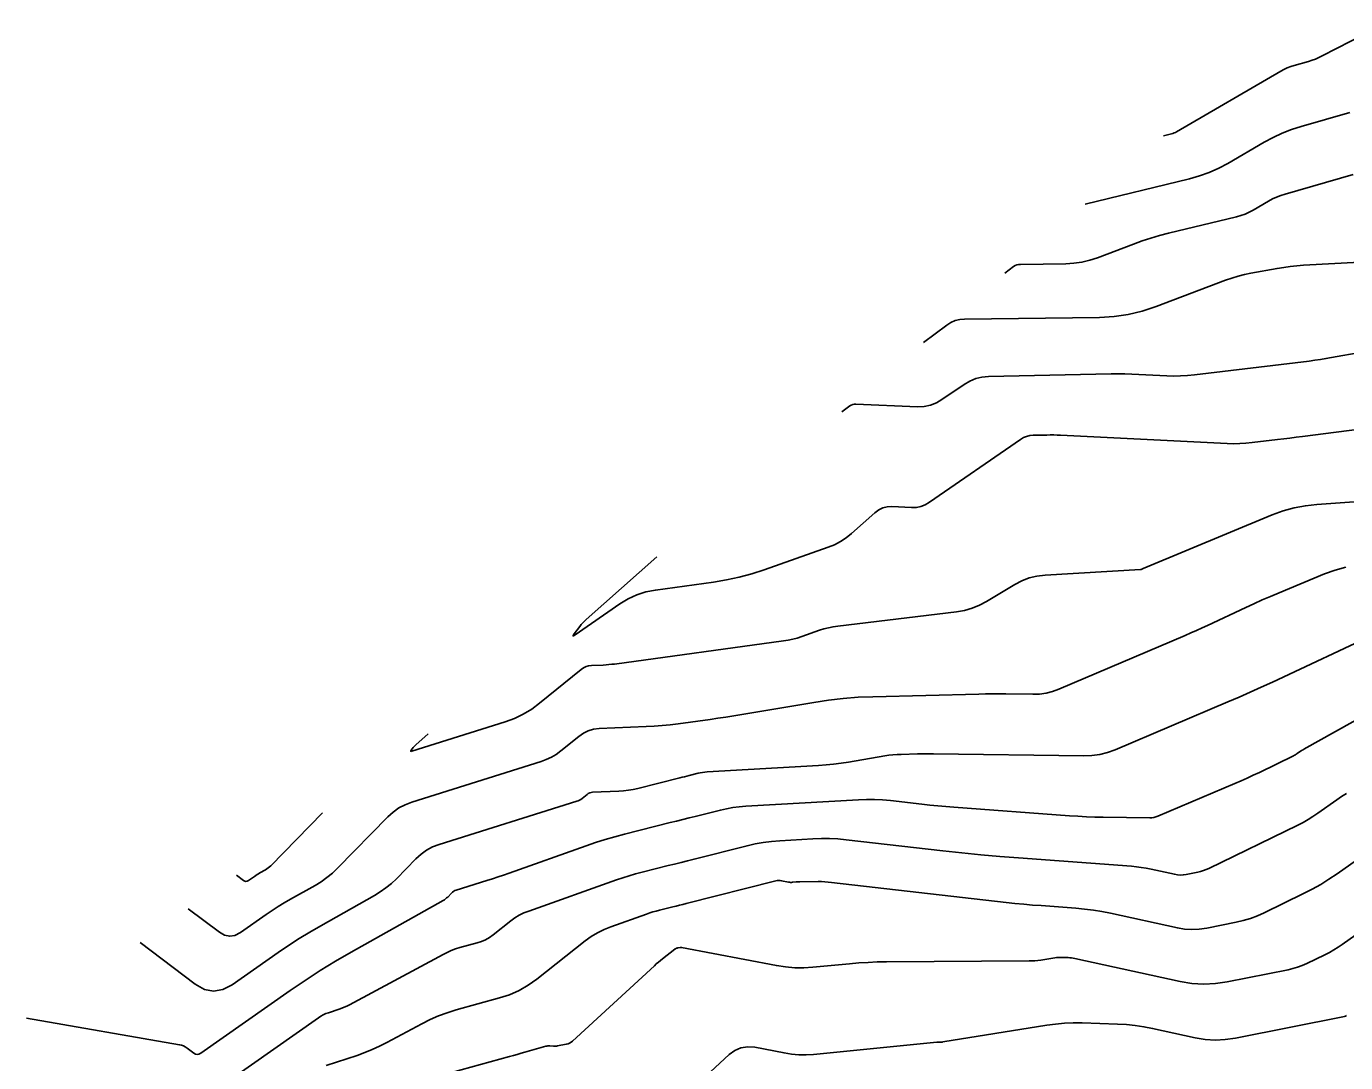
# Model space of a CAD drawing. Extents: x 1354696 to 1366163, y 660729 to 670380.
# Drawn here: x 1360324.4 to 1360451.9, y 664387.2 to 664487.4 of the extents above; entities that cross this region are included whole.
import ezdxf

# ---------------------------------------------------------------- set-up
doc = ezdxf.new("R2010")
doc.units = 0
doc.layers.add('R_Contours', color=7, linetype='Continuous')

msp = doc.modelspace()

# ---------------------------------------------------------------- linework, layer by layer
at = {"layer": 'R_Contours'}
for points in [[(1360434.31, 664476.82), (1360435.08, 664477.01), (1360435.21, 664477.04), (1360435.33, 664477.09), (1360435.45, 664477.14), (1360435.57, 664477.2), (1360445.62, 664483.05), (1360445.94, 664483.22), (1360446.26, 664483.37), (1360446.59, 664483.5), (1360446.93, 664483.61), (1360448.31, 664484), (1360448.65, 664484.11), (1360448.99, 664484.23), (1360449.32, 664484.37), (1360449.64, 664484.53), (1360455.18, 664487.39)], [(1360452.3, 664479.07), (1360447.6, 664477.72), (1360446.68, 664477.42), (1360445.77, 664477.07), (1360444.89, 664476.66), (1360444.03, 664476.19), (1360440.51, 664474.14), (1360439.63, 664473.67), (1360438.72, 664473.27), (1360437.78, 664472.93), (1360436.82, 664472.66), (1360426.72, 664470.21)], [(1360418.97, 664463.54), (1360419.82, 664464.18), (1360419.97, 664464.27), (1360420.13, 664464.34), (1360420.29, 664464.38), (1360420.47, 664464.39), (1360424.86, 664464.45), (1360425.64, 664464.49), (1360426.41, 664464.6), (1360427.17, 664464.78), (1360427.92, 664465.03), (1360431.4, 664466.35), (1360432.23, 664466.65), (1360433.07, 664466.92), (1360433.92, 664467.17), (1360434.77, 664467.39), (1360441.36, 664468.99), (1360441.77, 664469.11), (1360442.18, 664469.25), (1360442.57, 664469.43), (1360442.95, 664469.63), (1360444.46, 664470.51), (1360444.84, 664470.71), (1360445.23, 664470.89), (1360445.63, 664471.05), (1360446.04, 664471.18), (1360452.63, 664473.08)], [(1360453.27, 664464.61), (1360447.82, 664464.3), (1360447.18, 664464.25), (1360446.54, 664464.19), (1360445.91, 664464.1), (1360445.27, 664464), (1360442.75, 664463.53), (1360442.12, 664463.4), (1360441.5, 664463.24), (1360440.89, 664463.06), (1360440.28, 664462.85), (1360433.58, 664460.31), (1360432.25, 664459.87), (1360430.89, 664459.55), (1360429.52, 664459.35), (1360428.12, 664459.27), (1360415.08, 664459.1), (1360414.62, 664459.06), (1360414.18, 664458.95), (1360413.76, 664458.78), (1360413.37, 664458.53), (1360411.1, 664456.84)], [(1360453.46, 664455.92), (1360450.53, 664455.38), (1360450, 664455.28), (1360449.46, 664455.2), (1360448.92, 664455.12), (1360448.38, 664455.05), (1360437.29, 664453.72), (1360436.62, 664453.65), (1360435.95, 664453.61), (1360435.28, 664453.6), (1360434.61, 664453.62), (1360431.92, 664453.76), (1360431.25, 664453.79), (1360430.57, 664453.8), (1360429.9, 664453.81), (1360429.23, 664453.8), (1360417.39, 664453.55), (1360416.76, 664453.5), (1360416.15, 664453.35), (1360415.58, 664453.11), (1360415.03, 664452.79), (1360412.89, 664451.32), (1360412.35, 664451), (1360411.77, 664450.78), (1360411.17, 664450.65), (1360410.53, 664450.63), (1360404.58, 664450.89), (1360404.42, 664450.88), (1360404.27, 664450.85), (1360404.13, 664450.79), (1360404, 664450.71), (1360403.23, 664450.13)], [(1360385.34, 664436.12), (1360378.52, 664430.08), (1360378.35, 664429.92), (1360378.19, 664429.76), (1360378.04, 664429.59), (1360377.9, 664429.41), (1360377.35, 664428.69), (1360377.25, 664428.54), (1360377.23, 664428.48), (1360377.3, 664428.49), (1360377.44, 664428.58), (1360381.76, 664431.58), (1360382.56, 664432.07), (1360383.4, 664432.46), (1360384.29, 664432.74), (1360385.21, 664432.92), (1360390.82, 664433.69), (1360392.07, 664433.89), (1360393.29, 664434.15), (1360394.51, 664434.48), (1360395.71, 664434.87), (1360401.91, 664437.05), (1360402.52, 664437.29), (1360403.09, 664437.6), (1360403.64, 664437.96), (1360404.15, 664438.37), (1360406.41, 664440.39), (1360406.78, 664440.66), (1360407.18, 664440.85), (1360407.61, 664440.96), (1360408.06, 664440.98), (1360409.96, 664440.9), (1360410.42, 664440.91), (1360410.86, 664441), (1360411.28, 664441.16), (1360411.68, 664441.4), (1360420.49, 664447.48), (1360420.77, 664447.65), (1360421.06, 664447.77), (1360421.37, 664447.85), (1360421.7, 664447.88), (1360423.03, 664447.9), (1360423.36, 664447.91), (1360423.69, 664447.91), (1360424.02, 664447.9), (1360424.35, 664447.88), (1360440.44, 664447.07), (1360441.05, 664447.06), (1360441.66, 664447.07), (1360442.27, 664447.1), (1360442.87, 664447.16), (1360445.3, 664447.45), (1360445.91, 664447.53), (1360446.51, 664447.6), (1360447.12, 664447.68), (1360447.72, 664447.75), (1360457.48, 664449.02)], [(1360453.62, 664441.51), (1360449.12, 664441.19), (1360448.01, 664441.07), (1360446.92, 664440.85), (1360445.85, 664440.56), (1360444.8, 664440.17), (1360432.33, 664434.99), (1360432.31, 664434.98), (1360432.28, 664434.97), (1360432.27, 664434.96), (1360432.15, 664434.91), (1360432.14, 664434.91), (1360432.12, 664434.9), (1360432.1, 664434.9), (1360432.08, 664434.9), (1360422.85, 664434.36), (1360422.07, 664434.27), (1360421.33, 664434.09), (1360420.61, 664433.82), (1360419.92, 664433.45), (1360417.21, 664431.82), (1360416.52, 664431.45), (1360415.8, 664431.15), (1360415.06, 664430.94), (1360414.29, 664430.81), (1360402.82, 664429.44), (1360402.37, 664429.37), (1360401.93, 664429.28), (1360401.49, 664429.16), (1360401.06, 664429.03), (1360399.34, 664428.42), (1360398.91, 664428.28), (1360398.47, 664428.16), (1360398.03, 664428.07), (1360397.58, 664428), (1360381.26, 664425.77), (1360380.98, 664425.74), (1360380.7, 664425.71), (1360380.43, 664425.69), (1360380.15, 664425.67), (1360379.03, 664425.63), (1360378.75, 664425.59), (1360378.5, 664425.52), (1360378.26, 664425.41), (1360378.03, 664425.25), (1360374.01, 664421.97), (1360373.25, 664421.4), (1360372.44, 664420.91), (1360371.59, 664420.51), (1360370.7, 664420.18), (1360361.66, 664417.34), (1360361.59, 664417.33), (1360361.56, 664417.34), (1360361.56, 664417.37), (1360361.6, 664417.43), (1360361.81, 664417.71), (1360361.86, 664417.78), (1360361.92, 664417.84), (1360361.98, 664417.91), (1360362.05, 664417.97), (1360363.23, 664419.01)], [(1360451.91, 664435.14), (1360450.87, 664434.85), (1360449.86, 664434.47), (1360445.46, 664432.65), (1360444.65, 664432.3), (1360443.84, 664431.96), (1360443.04, 664431.6), (1360442.25, 664431.23), (1360438.55, 664429.5), (1360438.02, 664429.25), (1360437.48, 664429.01), (1360436.94, 664428.77), (1360436.39, 664428.54), (1360424.18, 664423.34), (1360423.57, 664423.12), (1360422.95, 664422.96), (1360422.32, 664422.87), (1360421.67, 664422.85), (1360419.06, 664422.89), (1360418.41, 664422.89), (1360417.75, 664422.89), (1360417.1, 664422.88), (1360416.45, 664422.87), (1360406.22, 664422.61), (1360404.79, 664422.55), (1360403.36, 664422.43), (1360401.94, 664422.27), (1360400.52, 664422.06), (1360393.55, 664420.88), (1360392.78, 664420.76), (1360392.01, 664420.64), (1360391.25, 664420.52), (1360390.48, 664420.42), (1360387.4, 664420), (1360386.63, 664419.9), (1360385.86, 664419.82), (1360385.08, 664419.76), (1360384.31, 664419.72), (1360379.76, 664419.53), (1360379.22, 664419.46), (1360378.71, 664419.32), (1360378.24, 664419.09), (1360377.79, 664418.78), (1360376.07, 664417.37), (1360375.63, 664417.04), (1360375.16, 664416.76), (1360374.66, 664416.53), (1360374.15, 664416.34), (1360361.67, 664412.42), (1360361.03, 664412.17), (1360360.42, 664411.86), (1360359.87, 664411.46), (1360359.35, 664411), (1360354.48, 664406.03), (1360353.99, 664405.56), (1360353.46, 664405.13), (1360352.91, 664404.73), (1360352.32, 664404.38), (1360349.93, 664403.03), (1360349.33, 664402.69), (1360348.75, 664402.33), (1360348.17, 664401.96), (1360347.6, 664401.57), (1360345.1, 664399.81), (1360344.58, 664399.54), (1360344.08, 664399.46), (1360343.57, 664399.56), (1360343.07, 664399.84), (1360340.07, 664402.11)], [(1360335.43, 664398.85), (1360340.73, 664394.84), (1360341.62, 664394.33), (1360342.51, 664394.15), (1360343.41, 664394.3), (1360344.32, 664394.78), (1360348.75, 664397.89), (1360349.76, 664398.58), (1360350.78, 664399.24), (1360351.81, 664399.87), (1360352.87, 664400.48), (1360358.05, 664403.39), (1360358.62, 664403.74), (1360359.17, 664404.13), (1360359.69, 664404.56), (1360360.18, 664405.02), (1360362.07, 664406.95), (1360362.56, 664407.4), (1360363.1, 664407.78), (1360363.68, 664408.09), (1360364.31, 664408.32), (1360377.6, 664412.5), (1360377.74, 664412.55), (1360377.88, 664412.61), (1360378, 664412.69), (1360378.13, 664412.78), (1360378.6, 664413.17), (1360378.72, 664413.25), (1360378.86, 664413.32), (1360379, 664413.36), (1360379.14, 664413.37), (1360381.66, 664413.48), (1360382.13, 664413.51), (1360382.6, 664413.57), (1360383.06, 664413.65), (1360383.52, 664413.75), (1360387.57, 664414.77), (1360387.79, 664414.82), (1360388.01, 664414.88), (1360388.23, 664414.93), (1360388.45, 664414.99), (1360389.32, 664415.21), (1360389.54, 664415.26), (1360389.76, 664415.3), (1360389.98, 664415.32), (1360390.21, 664415.34), (1360400.97, 664415.97), (1360401.69, 664416.02), (1360402.42, 664416.09), (1360403.14, 664416.18), (1360403.86, 664416.29), (1360407.38, 664416.89), (1360407.77, 664416.95), (1360408.16, 664416.99), (1360408.55, 664417.02), (1360408.95, 664417.04), (1360410.52, 664417.08), (1360410.91, 664417.09), (1360411.3, 664417.09), (1360411.7, 664417.09), (1360412.09, 664417.09), (1360426.6, 664416.89), (1360427.38, 664416.92), (1360428.15, 664417.02), (1360428.9, 664417.21), (1360429.64, 664417.48), (1360440.52, 664422.11), (1360441.6, 664422.58), (1360442.68, 664423.05), (1360443.75, 664423.54), (1360444.82, 664424.03), (1360454.99, 664428.79)], [(1360324.42, 664391.54), (1360339.22, 664388.98), (1360339.42, 664388.93), (1360339.61, 664388.86), (1360339.78, 664388.77), (1360339.95, 664388.66), (1360340.61, 664388.16), (1360340.77, 664388.07), (1360340.94, 664388.04), (1360341.1, 664388.06), (1360341.27, 664388.15), (1360349.91, 664394.21), (1360351.35, 664395.2), (1360352.81, 664396.14), (1360354.3, 664397.05), (1360355.81, 664397.93), (1360364.7, 664402.92), (1360364.81, 664402.99), (1360364.92, 664403.07), (1360365.03, 664403.16), (1360365.13, 664403.25), (1360365.51, 664403.64), (1360365.61, 664403.73), (1360365.72, 664403.81), (1360365.83, 664403.87), (1360365.96, 664403.92), (1360368.93, 664404.85), (1360369.47, 664405.02), (1360370, 664405.2), (1360370.54, 664405.38), (1360371.07, 664405.56), (1360378.52, 664408.21), (1360379.43, 664408.52), (1360380.35, 664408.81), (1360381.28, 664409.08), (1360382.22, 664409.33), (1360386.64, 664410.44), (1360387.24, 664410.59), (1360387.85, 664410.74), (1360388.45, 664410.89), (1360389.06, 664411.04), (1360391.48, 664411.65), (1360392.08, 664411.79), (1360392.7, 664411.9), (1360393.31, 664411.98), (1360393.93, 664412.03), (1360404.84, 664412.66), (1360405.61, 664412.69), (1360406.37, 664412.69), (1360407.14, 664412.65), (1360407.91, 664412.58), (1360410.96, 664412.23), (1360411.73, 664412.14), (1360412.49, 664412.07), (1360413.26, 664412), (1360414.03, 664411.94), (1360425.22, 664411.11), (1360426.03, 664411.05), (1360426.85, 664411.01), (1360427.66, 664410.98), (1360428.48, 664410.97), (1360432.98, 664410.9), (1360433.18, 664410.91), (1360433.38, 664410.94), (1360433.57, 664410.99), (1360433.76, 664411.06), (1360441.2, 664414.22), (1360441.8, 664414.48), (1360442.39, 664414.74), (1360442.97, 664415.02), (1360443.56, 664415.3), (1360446.87, 664416.91), (1360446.96, 664416.96), (1360447.05, 664417), (1360447.13, 664417.05), (1360447.21, 664417.11), (1360447.53, 664417.34), (1360447.61, 664417.39), (1360447.69, 664417.44), (1360447.78, 664417.49), (1360447.86, 664417.54), (1360458.41, 664423.45)], [(1360451.97, 664413.26), (1360451.5, 664412.96), (1360451.04, 664412.64), (1360449.21, 664411.35), (1360448.74, 664411.03), (1360448.27, 664410.74), (1360447.78, 664410.46), (1360447.28, 664410.21), (1360438.68, 664406.02), (1360438.42, 664405.91), (1360438.15, 664405.81), (1360437.88, 664405.72), (1360437.6, 664405.66), (1360436.48, 664405.44), (1360436.2, 664405.39), (1360435.92, 664405.38), (1360435.64, 664405.4), (1360435.36, 664405.45), (1360433.1, 664405.94), (1360432.63, 664406.04), (1360432.15, 664406.11), (1360431.68, 664406.17), (1360431.2, 664406.22), (1360420.3, 664407.03), (1360418.47, 664407.17), (1360416.64, 664407.33), (1360414.81, 664407.52), (1360412.99, 664407.72), (1360403.64, 664408.79), (1360402.84, 664408.86), (1360402.04, 664408.9), (1360401.24, 664408.91), (1360400.43, 664408.88), (1360397.22, 664408.69), (1360396.42, 664408.63), (1360395.63, 664408.52), (1360394.84, 664408.38), (1360394.06, 664408.21), (1360388.94, 664406.92), (1360388.31, 664406.76), (1360387.68, 664406.6), (1360387.05, 664406.44), (1360386.42, 664406.29), (1360383.91, 664405.65), (1360383.28, 664405.49), (1360382.66, 664405.31), (1360382.04, 664405.11), (1360381.43, 664404.9), (1360372.97, 664401.9), (1360372.5, 664401.71), (1360372.05, 664401.49), (1360371.63, 664401.23), (1360371.22, 664400.94), (1360369.53, 664399.6), (1360369.17, 664399.35), (1360368.8, 664399.13), (1360368.41, 664398.96), (1360367.99, 664398.82), (1360366.3, 664398.36), (1360365.88, 664398.23), (1360365.47, 664398.08), (1360365.07, 664397.9), (1360364.68, 664397.71), (1360355.63, 664392.84), (1360355.38, 664392.72), (1360355.14, 664392.61), (1360354.89, 664392.51), (1360354.63, 664392.42), (1360353.61, 664392.07), (1360353.35, 664391.98), (1360353.11, 664391.87), (1360352.87, 664391.74), (1360352.65, 664391.59), (1360344.03, 664385.51)], [(1360344.72, 664405.37), (1360345.41, 664404.85), (1360345.52, 664404.78), (1360345.64, 664404.76), (1360345.76, 664404.78), (1360345.87, 664404.84), (1360346.45, 664405.25), (1360346.58, 664405.34), (1360346.72, 664405.42), (1360346.85, 664405.5), (1360346.99, 664405.58), (1360347.54, 664405.89), (1360347.67, 664405.98), (1360347.8, 664406.07), (1360347.92, 664406.17), (1360348.04, 664406.27), (1360353.04, 664411.38)], [(1360353.39, 664386.96), (1360356.38, 664387.95), (1360357.11, 664388.22), (1360357.84, 664388.51), (1360358.55, 664388.84), (1360359.25, 664389.19), (1360362.62, 664391.01), (1360363.43, 664391.41), (1360364.25, 664391.76), (1360365.09, 664392.07), (1360365.94, 664392.34), (1360370.15, 664393.5), (1360371.12, 664393.81), (1360372.04, 664394.22), (1360372.92, 664394.72), (1360373.75, 664395.31), (1360378.43, 664399.02), (1360379.01, 664399.43), (1360379.62, 664399.8), (1360380.25, 664400.12), (1360380.91, 664400.38), (1360384.34, 664401.6), (1360384.65, 664401.71), (1360384.97, 664401.81), (1360385.28, 664401.9), (1360385.6, 664401.98), (1360386.88, 664402.3), (1360387.2, 664402.38), (1360387.52, 664402.46), (1360387.84, 664402.54), (1360388.16, 664402.62), (1360396.83, 664404.81), (1360396.97, 664404.84), (1360397.11, 664404.85), (1360397.25, 664404.84), (1360397.4, 664404.82), (1360398.07, 664404.69), (1360398.16, 664404.68), (1360398.25, 664404.67), (1360398.34, 664404.67), (1360398.44, 664404.68), (1360398.8, 664404.71), (1360398.9, 664404.72), (1360398.99, 664404.73), (1360399.08, 664404.73), (1360399.17, 664404.73), (1360400.93, 664404.74), (1360401.26, 664404.74), (1360401.58, 664404.73), (1360401.9, 664404.7), (1360402.23, 664404.67), (1360419.1, 664402.73), (1360419.94, 664402.64), (1360420.79, 664402.56), (1360421.63, 664402.48), (1360422.47, 664402.42), (1360425.84, 664402.17), (1360426.68, 664402.09), (1360427.52, 664401.98), (1360428.35, 664401.85), (1360429.18, 664401.68), (1360435.64, 664400.27), (1360436.34, 664400.15), (1360437.05, 664400.11), (1360437.76, 664400.14), (1360438.47, 664400.24), (1360441.31, 664400.81), (1360442.01, 664400.97), (1360442.69, 664401.18), (1360443.37, 664401.43), (1360444.03, 664401.72), (1360447.83, 664403.58), (1360448.67, 664404.01), (1360449.49, 664404.47), (1360450.29, 664404.97), (1360451.08, 664405.49), (1360454.81, 664408.13)], [(1360363.62, 664385.77), (1360371.11, 664387.84), (1360371.48, 664387.94), (1360371.85, 664388.04), (1360372.22, 664388.15), (1360372.59, 664388.25), (1360374.62, 664388.83), (1360374.71, 664388.85), (1360374.8, 664388.87), (1360374.89, 664388.87), (1360374.99, 664388.87), (1360375.37, 664388.84), (1360375.46, 664388.84), (1360375.56, 664388.84), (1360375.65, 664388.85), (1360375.74, 664388.86), (1360376.59, 664389.02), (1360376.76, 664389.06), (1360376.91, 664389.13), (1360377.06, 664389.21), (1360377.19, 664389.32), (1360385.1, 664396.61), (1360385.29, 664396.79), (1360385.49, 664396.95), (1360385.68, 664397.12), (1360385.89, 664397.28), (1360387.07, 664398.22), (1360387.09, 664398.23), (1360387.11, 664398.24), (1360387.13, 664398.25), (1360387.15, 664398.26), (1360387.25, 664398.3), (1360387.26, 664398.3), (1360387.27, 664398.3), (1360387.28, 664398.31), (1360387.29, 664398.31), (1360387.37, 664398.33), (1360387.58, 664398.38), (1360387.62, 664398.39), (1360387.66, 664398.39), (1360387.69, 664398.39), (1360387.73, 664398.39), (1360396.9, 664396.62), (1360397.78, 664396.49), (1360398.66, 664396.41), (1360399.54, 664396.4), (1360400.42, 664396.46), (1360403.97, 664396.81), (1360404.86, 664396.88), (1360405.75, 664396.94), (1360406.64, 664396.98), (1360407.53, 664396.99), (1360421.32, 664397.07), (1360421.6, 664397.08), (1360421.88, 664397.09), (1360422.16, 664397.12), (1360422.44, 664397.16), (1360423.79, 664397.38), (1360423.95, 664397.4), (1360424.11, 664397.41), (1360424.27, 664397.42), (1360424.43, 664397.42), (1360425.08, 664397.4), (1360425.24, 664397.39), (1360425.4, 664397.37), (1360425.56, 664397.35), (1360425.72, 664397.32), (1360435.91, 664395.09), (1360437.04, 664394.9), (1360438.18, 664394.83), (1360439.32, 664394.88), (1360440.45, 664395.05), (1360446.33, 664396.22), (1360446.8, 664396.33), (1360447.26, 664396.47), (1360447.71, 664396.64), (1360448.15, 664396.84), (1360449.9, 664397.68), (1360450.33, 664397.9), (1360450.75, 664398.14), (1360451.16, 664398.4), (1360451.56, 664398.67), (1360459.72, 664404.42)], [(1360451.97, 664391.79), (1360451.88, 664391.75), (1360451.86, 664391.74), (1360451.84, 664391.73), (1360451.82, 664391.73), (1360451.8, 664391.72), (1360441.24, 664389.61), (1360440.27, 664389.47), (1360439.31, 664389.43), (1360438.34, 664389.49), (1360437.37, 664389.65), (1360433.25, 664390.55), (1360432.41, 664390.72), (1360431.56, 664390.84), (1360430.71, 664390.93), (1360429.86, 664390.97), (1360426.43, 664391.08), (1360425.57, 664391.08), (1360424.72, 664391.05), (1360423.87, 664390.97), (1360423.02, 664390.86), (1360412.99, 664389.25), (1360412.94, 664389.24), (1360412.89, 664389.24), (1360412.84, 664389.23), (1360412.8, 664389.23), (1360412.6, 664389.23), (1360412.55, 664389.23), (1360412.5, 664389.23), (1360412.46, 664389.23), (1360412.41, 664389.22), (1360400.48, 664388.05), (1360399.77, 664388.01), (1360399.05, 664388.01), (1360398.34, 664388.07), (1360397.63, 664388.18), (1360394.8, 664388.73), (1360394.12, 664388.79), (1360393.47, 664388.69), (1360392.88, 664388.43), (1360392.33, 664388.02), (1360389.62, 664385.52)]]:
    msp.add_lwpolyline(points, dxfattribs=at)

doc.saveas('drawing.dxf')
